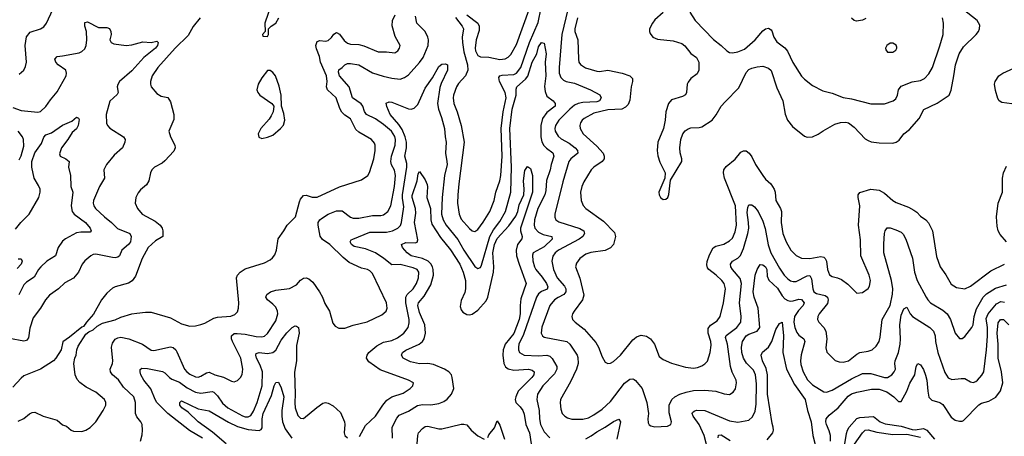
# Model space of a CAD drawing. Header units: inches. Extents: x 2001573 to 2220545, y 644482 to 846830.
# Tile 378 of 656: x 2065560 to 2072675, y 762585 to 765596. Entities that reach past the tile are written whole.
import ezdxf

# ---------------------------------------------------------------- set-up
doc = ezdxf.new("R2010")
doc.units = ezdxf.units.IN
doc.header["$MEASUREMENT"] = 0
doc.layers.add('C0766', color=7, linetype='Continuous')
doc.layers.add('C0776', color=7, linetype='Continuous')

msp = doc.modelspace()

# ---------------------------------------------------------------- linework, layer by layer
at = {"layer": 'C0766', "color": 5}
for points, elevation in [([(2068710, 765611.4), (2068757.5, 765550), (2068767.4, 765530), (2068758.2, 765470), (2068760.6, 765430), (2068770, 765364.6), (2068795.6, 765270), (2068799.4, 765230), (2068782, 765190), (2068730, 765133.7), (2068715.7, 765110), (2068694.5, 765050), (2068692, 765030), (2068697.2, 764990), (2068721.2, 764930), (2068751.1, 764830), (2068772.9, 764710), (2068733.4, 764410), (2068725.3, 764330), (2068724.8, 764270), (2068735.7, 764190), (2068750, 764152.9), (2068810, 764086.5), (2068830, 764068.9), (2068850, 764064.6), (2068870, 764078.9), (2068910, 764131.6), (2068957.5, 764210), (2068988.2, 764290), (2069000.8, 764350), (2069029.2, 764430), (2069037.3, 764470), (2069045.6, 764610), (2069038.7, 764810), (2069053.8, 764930), (2069075.5, 765030), (2069067.2, 765070), (2069026, 765150), (2069022.7, 765177.3), (2069029.9, 765190.1), (2069045.8, 765194.2), (2069130, 765200.6), (2069150, 765210.1), (2069182.3, 765250), (2069245, 765430), (2069305.4, 765574.6), (2069348.8, 765790)], 360), ([(2067376.5, 765703.5), (2067331.3, 765570), (2067334, 765510), (2067314, 765490), (2067318, 765478), (2067350, 765474), (2067358, 765490), (2067358, 765530), (2067378, 765550), (2067410, 765571.3), (2067431.5, 765608.5)], 420), ([(2066864.5, 765610), (2066813.1, 765546.9), (2066777.5, 765482.5), (2066683, 765390), (2066559.3, 765250), (2066518.3, 765190), (2066504.4, 765150), (2066504.4, 765130), (2066510.5, 765110), (2066550, 765062), (2066582.6, 765042.6), (2066630, 765032.4), (2066650, 765001), (2066674.4, 764910), (2066675.1, 764875.1), (2066639, 764790), (2066649, 764750), (2066680.7, 764690), (2066683.2, 764670), (2066673.9, 764646.1), (2066610, 764575.6), (2066590, 764559.8), (2066534.9, 764530), (2066514.4, 764510), (2066505.7, 764490), (2066494.3, 764430), (2066476.9, 764403.1), (2066434.2, 764365.8), (2066416.7, 764343.3), (2066400.2, 764310), (2066394.9, 764270), (2066411, 764231), (2066445.7, 764190), (2066539.2, 764139.2), (2066575.8, 764110), (2066589.4, 764090), (2066595.5, 764070), (2066595.3, 764030), (2066541.5, 763998.5), (2066488.3, 763950), (2066444, 763870), (2066397.1, 763742.9), (2066372.5, 763707.5), (2066347.6, 763692.4), (2066250, 763665.6), (2066230, 763654.5), (2066190, 763619.6), (2066150.3, 763570), (2066092.8, 763467.2), (2066042.8, 763410), (2066022, 763378), (2066010, 763373.2), (2065919.8, 763300.2), (2065871.6, 763268.4), (2065858.8, 763210), (2065822, 763150), (2065804.9, 763130), (2065710.2, 763069.8), (2065590, 763020.5), (2065570, 763005.6), (2065510, 762940.7)], 380), ([(2065550, 762693.4), (2065590, 762713.4), (2065630, 762748), (2065650, 762757.1), (2065670, 762758), (2065730, 762730.6), (2065830, 762700.7), (2065868.6, 762668.6), (2065898.4, 762658.4), (2065931, 762630), (2065950, 762621.6), (2066010, 762619.5), (2066039.3, 762630), (2066070, 762648.5), (2066109.6, 762690), (2066163.6, 762770), (2066182.9, 762810), (2066183.7, 762830), (2066172.7, 762850), (2066110, 762902.9), (2066040.4, 762940.4), (2065994, 762974), (2065975.4, 762995.4), (2065960.5, 763030), (2065952, 763110), (2065959.3, 763150), (2065969.2, 763170), (2065972.7, 763210), (2065983.7, 763236.3), (2066038, 763322), (2066059.3, 763340.7), (2066090, 763354.8), (2066119.6, 763380.4), (2066158.3, 763401.7), (2066250, 763426.2), (2066290, 763446.5), (2066370, 763468.9), (2066406.1, 763473.9), (2066470, 763481.5), (2066510, 763480.9), (2066650, 763440.9), (2066730, 763396.9), (2066790, 763380.3), (2066830, 763383.1), (2066870, 763393.7), (2066896.8, 763403.2), (2066962.2, 763437.8), (2066990, 763446.7), (2067086.2, 763453.8), (2067114.8, 763465.2), (2067134.6, 763485.4), (2067141.7, 763510), (2067142.7, 763550), (2067127.6, 763730), (2067135.1, 763750), (2067152.8, 763770), (2067190, 763794.9), (2067330, 763838.4), (2067370, 763859.3), (2067386.6, 763873.4), (2067403.3, 763896.7), (2067417, 763930), (2067427, 764013), (2067469.6, 764070), (2067492.8, 764110), (2067553.3, 764170), (2067581.6, 764278.4), (2067590, 764298.7), (2067610, 764324.6), (2067630, 764328), (2067674.1, 764314.1), (2067710, 764313.8), (2067870, 764386.7), (2068030, 764437.6), (2068074.7, 764470), (2068087.7, 764492.3), (2068118.6, 764590), (2068128.1, 764650), (2068128.7, 764690), (2068123.7, 764703.7), (2068101.3, 764730), (2068010, 764783.2), (2067990, 764801.4), (2067950, 764879.7), (2067910, 764905.7), (2067887.2, 764927.2), (2067873.2, 764953.2), (2067846.5, 765030), (2067783.5, 765090), (2067777.3, 765110), (2067782, 765150), (2067776.4, 765190), (2067733.2, 765290), (2067725.8, 765330), (2067704.2, 765384.2), (2067699.4, 765410), (2067710, 765437.8), (2067730, 765445.2), (2067770, 765441.6), (2067790, 765446.2), (2067813.7, 765466.3), (2067830, 765492.2), (2067850, 765502.3), (2067870, 765491.3), (2067905.7, 765445.7), (2067930, 765426.5), (2067950, 765419.7), (2068010, 765415.8), (2068048.1, 765408.1), (2068150, 765363.9), (2068210, 765363.6), (2068270, 765357), (2068291.8, 765370), (2068305.1, 765390), (2068309.5, 765410), (2068274.2, 765474.2), (2068251.8, 765551.8), (2068254.8, 765590), (2068272.8, 765630)], 380), ([(2065557.1, 765202.9), (2065590, 765230.7), (2065603.1, 765256.9), (2065609.7, 765290), (2065600.8, 765410), (2065609, 765471), (2065635.3, 765504.7), (2065710, 765530.3), (2065734.7, 765545.3), (2065754, 765570), (2065798.8, 765670)], 380), ([(2066433.6, 762550), (2066445.3, 762594.7), (2066448.2, 762630), (2066444, 762670), (2066435.4, 762690), (2066406.1, 762726.1), (2066396.5, 762750), (2066397.3, 762830), (2066384.1, 762870), (2066310, 762940.6), (2066273, 762993), (2066230.8, 763030), (2066216.8, 763050), (2066212.9, 763070), (2066229.8, 763110), (2066232.7, 763130), (2066223, 763230), (2066230, 763258.9), (2066250, 763286), (2066270, 763296.8), (2066290, 763300.1), (2066347.7, 763290), (2066448.5, 763250), (2066510, 763208.2), (2066530, 763205.6), (2066649.9, 763230.1), (2066670, 763226.2), (2066688.9, 763208.9), (2066696, 763196), (2066750.7, 763070.7), (2066768.2, 763050), (2066790, 763034), (2066830, 763014.7), (2066850, 763012.7), (2066870, 763019), (2066910, 763042.2), (2066930, 763047.2), (2066970.6, 763030), (2067032.2, 763012.2), (2067090, 762982), (2067110, 762979.3), (2067133.1, 762986.9), (2067155.1, 763010), (2067167.9, 763032.1), (2067172, 763070), (2067157.7, 763150), (2067097.4, 763270), (2067090.6, 763290), (2067090.9, 763310), (2067110, 763327.2), (2067131.2, 763328.8), (2067190, 763324), (2067270, 763306.7), (2067310, 763304.1), (2067330, 763309.3), (2067350, 763326.5), (2067410, 763419.5), (2067424.7, 763470), (2067422.4, 763490), (2067410, 763518), (2067390, 763540.7), (2067351.2, 763570), (2067338.9, 763590), (2067346, 763610), (2067372, 763630), (2067410, 763640.2), (2067510, 763652.9), (2067561.5, 763678.6), (2067590, 763713), (2067610, 763728.2), (2067630, 763730.4), (2067650, 763722.6), (2067679, 763699), (2067726.9, 763630), (2067747.9, 763590), (2067764.3, 763544.3), (2067798.4, 763490), (2067823.1, 763403.1), (2067839.8, 763379.8), (2067865.2, 763365.2), (2067910, 763365.5), (2067971, 763389), (2068070, 763411.7), (2068177.3, 763462.7), (2068207.6, 763490), (2068214.7, 763510), (2068209.6, 763550), (2068110, 763760.7), (2068090, 763780.5), (2068072.3, 763790), (2068030, 763800.9), (2067940.7, 763840.7), (2067896.4, 763876.4), (2067801, 763970), (2067748, 764008), (2067731.9, 764031.9), (2067716.2, 764110), (2067717.6, 764130), (2067728.4, 764150), (2067739.9, 764160.1), (2067790, 764190.2), (2067850, 764213.4), (2067890, 764213.8), (2067950, 764168.3), (2067970, 764160.6), (2068010, 764160.5), (2068110, 764179.5), (2068170, 764180.2), (2068190, 764185.6), (2068220.3, 764210), (2068241.2, 764250), (2068268.9, 764390), (2068275.8, 764470), (2068269.4, 764509.4), (2068247.4, 764547.4), (2068241.2, 764570), (2068247.5, 764610), (2068273.2, 764690), (2068275, 764730), (2068270, 764752.1), (2068246.2, 764790), (2068190, 764839.1), (2068130, 764879.2), (2068065.8, 764910), (2068051.5, 764931.5), (2068039.5, 764970), (2068028.3, 764988.3), (2067964.9, 765030), (2067941, 765110), (2067871.2, 765190), (2067862.8, 765217.2), (2067865.8, 765234.2), (2067891.1, 765250), (2067910, 765270.3), (2067930, 765278.8), (2067950, 765278.6), (2068010, 765270.2), (2068110, 765212.9), (2068187, 765187), (2068250, 765173.6), (2068310, 765167.2), (2068341.5, 765178.5), (2068370, 765198.5), (2068450, 765286.3), (2068476.2, 765323.8), (2068512.8, 765410), (2068515.3, 765450), (2068509.9, 765470), (2068489.3, 765510), (2068429.1, 765570), (2068420.2, 765620.2)], 360), ([(2068790.7, 765630), (2068870, 765571.3), (2068881.1, 765550), (2068881.2, 765518.8), (2068859.4, 765450), (2068851.8, 765390), (2068852.6, 765370), (2068870, 765337.6), (2068890, 765327), (2068950, 765324.4), (2069030, 765308.2), (2069067.2, 765312.8), (2069090, 765324.2), (2069110, 765344.4), (2069150, 765416.9), (2069241.2, 765670)], 380), ([(2069521.3, 765670), (2069477.2, 765490), (2069458.9, 765250), (2069459.5, 765210), (2069470, 765178.9), (2069490, 765157.8), (2069510, 765148.4), (2069570, 765136.6), (2069683.8, 765090), (2069751.8, 765051.8), (2069762.7, 765030), (2069750.2, 765010), (2069730, 765001.3), (2069630, 764997.9), (2069594.9, 764990), (2069570, 764977.8), (2069535.1, 764950), (2069456.2, 764870), (2069430.8, 764830), (2069427.1, 764810), (2069429.5, 764790), (2069450, 764755.2), (2069473.6, 764733.6), (2069530, 764703.1), (2069573.2, 764670), (2069590.2, 764650), (2069592.4, 764630), (2069542.4, 764590), (2069527.7, 764570), (2069484.7, 764424.7), (2069426.7, 764190), (2069427.8, 764167.8), (2069434.9, 764150), (2069455.9, 764135.9), (2069607.8, 764087.8), (2069635.6, 764070), (2069642, 764050), (2069629, 764030), (2069601.8, 764010), (2069454, 763930), (2069429.3, 763910), (2069413.6, 763886.4), (2069404.4, 763850), (2069417.1, 763790), (2069444.4, 763730), (2069497.9, 763670), (2069505.8, 763650), (2069506.4, 763630), (2069491.2, 763608.8), (2069450, 763588.7), (2069424, 763570), (2069391.6, 763530), (2069332.7, 763372.8), (2069328.2, 763330), (2069337.6, 763310), (2069350, 763302), (2069513.4, 763270), (2069536.2, 763250), (2069588.4, 763170), (2069594.2, 763154.2), (2069595.3, 763110), (2069584, 763070), (2069541.2, 762978.8), (2069468.4, 762850), (2069465.7, 762825.7), (2069470, 762781), (2069481.1, 762750), (2069498.4, 762730), (2069518.6, 762718.6), (2069549.4, 762709.4), (2069630, 762707.7), (2069670, 762718.9), (2069710, 762740.2), (2069770, 762779.7), (2069830, 762835.5), (2069930, 762967.9), (2069970, 762997.4), (2069990, 763000.3), (2070000, 762994.6)], 360), ([(2069590.7, 765610), (2069572.2, 765530), (2069572.6, 765510), (2069594.3, 765450), (2069596.9, 765310), (2069601.3, 765290), (2069611.9, 765271.9), (2069648.1, 765248.1), (2069730, 765223.2), (2069750, 765221.4), (2069810, 765232.2), (2069912.7, 765210), (2069969.4, 765189.4), (2069987.7, 765170), (2069989.2, 765150), (2069978.8, 765110), (2069970, 765015.1), (2069955.9, 764984.1), (2069936.8, 764963.2), (2069910, 764949.4), (2069810, 764943.5), (2069710, 764920.8), (2069639, 764881.1), (2069625.2, 764870), (2069612.6, 764850), (2069608.1, 764830), (2069610.2, 764810), (2069631.4, 764770), (2069730, 764682.7), (2069775.8, 764630), (2069784.3, 764610), (2069783.5, 764590), (2069768.4, 764571.6), (2069710, 764530.8), (2069689.2, 764510), (2069636.6, 764423.4), (2069621.8, 764390), (2069612.8, 764350), (2069616.5, 764290), (2069632.7, 764252.7), (2069651.6, 764231.6), (2069779.2, 764139.2), (2069857.3, 764057.3), (2069866.5, 764030), (2069850.9, 763970), (2069830, 763947.7), (2069790, 763926.6), (2069688, 763912), (2069650, 763900.3), (2069607.7, 763870), (2069583.1, 763836.9), (2069576.1, 763810), (2069607.9, 763727.9), (2069635.8, 763604.2), (2069626, 763570), (2069566, 763490), (2069554.9, 763470), (2069550.3, 763450), (2069555.8, 763430), (2069573.7, 763410), (2069638.8, 763358.8), (2069723, 763263), (2069742.7, 763230), (2069770, 763158.8), (2069790, 763120.7), (2069810, 763110.5), (2069830, 763114.4), (2069850, 763125.3), (2069902.6, 763170), (2069990, 763282.3), (2070000, 763289.6)], 380), ([(2065510, 764960.9), (2065570, 764940.7), (2065691.6, 764928.4), (2065710, 764931.4), (2065750, 764967.8), (2065782.8, 765017.2), (2065830, 765074), (2065895.2, 765190), (2065898.5, 765210), (2065892.9, 765230), (2065839.1, 765270), (2065822.3, 765290), (2065813.3, 765310), (2065829.8, 765330.2), (2065870, 765333.5), (2065990, 765355.5), (2066010, 765365.5), (2066030, 765386.2), (2066041.6, 765410), (2066045.6, 765450), (2066044, 765510), (2066031.3, 765550), (2066030, 765576), (2066050, 765579.5), (2066130, 765539.6), (2066190, 765539.5), (2066210, 765532.7), (2066218.9, 765510), (2066220.3, 765490), (2066212.4, 765450), (2066220.7, 765430), (2066240.7, 765420.7), (2066330, 765408.7), (2066370, 765413.7), (2066450, 765435.3), (2066510, 765431.6), (2066550, 765441.6), (2066561.6, 765430), (2066556.1, 765410), (2066541.7, 765390), (2066458.2, 765321.8), (2066370, 765227.4), (2066281.8, 765150), (2066268.3, 765128.3), (2066265.2, 765110), (2066271.3, 765070), (2066265.2, 765054.8), (2066212.1, 765007.9), (2066185.8, 764910), (2066187, 764847), (2066194, 764830), (2066211.3, 764811.3), (2066310.6, 764750), (2066322, 764730), (2066320.4, 764710), (2066302.6, 764670), (2066243.9, 764616.1), (2066186.3, 764550), (2066168.9, 764510), (2066172.9, 764450), (2066136.1, 764390), (2066092.7, 764290), (2066090.2, 764270), (2066095.2, 764250), (2066109.1, 764230), (2066173.8, 764170), (2066223.6, 764130), (2066267.2, 764087.2), (2066354.9, 764050), (2066364.5, 764030), (2066360.2, 763990), (2066347.1, 763970), (2066297.2, 763930), (2066280.2, 763890), (2066270, 763879.8), (2066250, 763874.6), (2066230, 763876.1), (2066110, 763902.2), (2066090, 763898.9), (2066073.4, 763890), (2066030, 763853.3), (2066011.1, 763828.9), (2065984.6, 763770), (2065950, 763726.6), (2065885.3, 763694.7), (2065840.4, 763650), (2065775.6, 763604.4), (2065746, 763570), (2065709.4, 763510.6), (2065658.5, 763441.5), (2065632.7, 763367.3), (2065623.6, 763296.4), (2065610, 763276.8), (2065590, 763272.4), (2065487.6, 763292.4)], 360), ([(2068016.4, 762583.6), (2068058.4, 762661.6), (2068130, 762730.4), (2068183.1, 762810), (2068213.6, 762846.4), (2068250, 762869.3), (2068330, 762896.5), (2068382, 762930), (2068402, 762950), (2068405.2, 762970), (2068369.2, 762990), (2068164, 763064), (2068083.8, 763123.8), (2068066, 763150), (2068069.8, 763170), (2068083.5, 763190), (2068140.8, 763239.2), (2068190, 763265.4), (2068250, 763276.3), (2068290, 763295.5), (2068335.8, 763330), (2068366.5, 763370), (2068374.8, 763405.2), (2068374.8, 763430), (2068351.5, 763550), (2068350.3, 763589.7), (2068359.6, 763610), (2068403.4, 763650), (2068428.4, 763690), (2068442.4, 763730), (2068444.8, 763770), (2068432.3, 763790), (2068402.8, 763802.8), (2068310, 763825.5), (2068250, 763822.9), (2068190.7, 763870.7), (2068130, 763911.7), (2068059.2, 763939.2), (2067976.3, 763956.3), (2067957.3, 763970), (2067948.2, 763990), (2067956.3, 764003.7), (2067967, 764010), (2068090, 764060.1), (2068210, 764060.6), (2068253.7, 764070), (2068292.4, 764090), (2068310.7, 764109.3), (2068318.5, 764130), (2068337, 764243), (2068325.9, 764305.9), (2068326.3, 764330), (2068356.5, 764530), (2068356.5, 764556.5), (2068343.2, 764610), (2068355.3, 764670), (2068354.5, 764710), (2068344.8, 764750), (2068322.8, 764802.8), (2068299.1, 764839.1), (2068236.8, 764910), (2068212.3, 764967.7), (2068207.2, 764992.8), (2068230, 765003), (2068250, 764999.5), (2068370, 764952.3), (2068390, 764950.2), (2068410, 764955.5), (2068436.1, 764983.9), (2068490, 765101.7), (2068544, 765176), (2068590, 765258.4), (2068610, 765274.4), (2068637.5, 765277.5), (2068650.7, 765270.7), (2068652.4, 765230), (2068604.9, 765135.1), (2068595.4, 765104.6), (2068579.2, 764990), (2068585.7, 764950), (2068608.4, 764890), (2068630.6, 764810), (2068633.9, 764750), (2068642, 764710), (2068636.6, 764630), (2068647.7, 764570), (2068648.3, 764550), (2068630.7, 764470), (2068613.6, 764310), (2068608.6, 764190), (2068619.8, 764150), (2068642.5, 764110), (2068726.5, 764006.5), (2068770, 763930.2), (2068850, 763813.1), (2068870, 763796.9), (2068890, 763805.7), (2068897.7, 763822.3), (2068957.3, 764030), (2068983.9, 764076.1), (2069030, 764136.6), (2069071.7, 764210), (2069109, 764350), (2069113.9, 764530), (2069101.4, 764810), (2069117.9, 764950), (2069147.6, 765050), (2069146.6, 765093.4), (2069152, 765110), (2069214.5, 765165.5), (2069231.5, 765188.5), (2069263.3, 765290), (2069295.9, 765350), (2069310, 765399.5), (2069330, 765430.2), (2069350, 765426), (2069363.2, 765350), (2069357.7, 765290), (2069361.6, 765190), (2069353.5, 765113.5), (2069356.5, 765076.5), (2069370, 765043.8), (2069414.4, 765010), (2069430.3, 764990), (2069428.7, 764970), (2069370, 764925.5), (2069338.9, 764881.1), (2069326.4, 764830), (2069326.4, 764750), (2069334.1, 764714.1), (2069347.7, 764687.7), (2069366.2, 764666.2), (2069412.5, 764632.5), (2069420.4, 764610), (2069400.1, 764550), (2069394.2, 764510), (2069366.1, 764433.9), (2069362.3, 764362.3), (2069355.8, 764330), (2069303.8, 764230), (2069279.6, 764150), (2069277.1, 764110), (2069282.8, 764090), (2069310, 764060.1), (2069342.5, 764042.5), (2069404.9, 764030), (2069408.5, 764010), (2069350, 763954.7), (2069271.1, 763910), (2069265.7, 763894.3), (2069268, 763852), (2069280.4, 763810), (2069290.8, 763790), (2069335.6, 763735.6), (2069365.8, 763690), (2069375.8, 763664.2), (2069370.8, 763649.2), (2069329.7, 763630.3), (2069310, 763615.4), (2069293.9, 763590), (2069199.9, 763320.1), (2069167.7, 763250), (2069163.5, 763230), (2069164, 763210), (2069171.5, 763191.5), (2069206, 763170), (2069310, 763167.1), (2069370, 763170.7), (2069390, 763164.1), (2069407.1, 763147.1), (2069442.3, 763090), (2069441.7, 763070), (2069424.2, 763035.8), (2069340.1, 762950), (2069300.9, 762890), (2069296.8, 762850), (2069315, 762770), (2069316.8, 762710), (2069324.1, 762670), (2069350, 762615.8), (2069390, 762572.9)], 340), ([(2065530, 764082), (2065568.5, 764130), (2065628.9, 764190), (2065699.3, 764310), (2065709.3, 764350), (2065707.3, 764370), (2065696.7, 764396.7), (2065665.1, 764450), (2065648.8, 764528.8), (2065648.4, 764570), (2065670, 764633.8), (2065718.5, 764701.5), (2065733.5, 764746.5), (2065750, 764764.4), (2065790, 764779), (2065870, 764834), (2065936.9, 764863.1), (2065970, 764890.7), (2065984.7, 764884.7), (2065990, 764874), (2065983, 764830), (2065970, 764807.8), (2065939.6, 764780.4), (2065908.7, 764730), (2065861.1, 764670), (2065847.5, 764627.5), (2065852.7, 764610), (2065894.8, 764590), (2065918, 764570), (2065914, 764530), (2065927.6, 764470), (2065929, 764390), (2065944.9, 764350), (2065933.2, 764250), (2065939.1, 764210), (2065953.1, 764190), (2066035.2, 764130), (2066068.7, 764090), (2066077.6, 764070), (2066070, 764060.7), (2066001.2, 764061.2), (2065970, 764055.7), (2065890, 764012.3), (2065870, 763996.1), (2065839, 763950), (2065818.6, 763890), (2065757.2, 763850), (2065712.9, 763810), (2065695.2, 763790), (2065665, 763735), (2065610, 763698.7), (2065590, 763679.5), (2065553.7, 763606.3)], 340), ([(2065556.2, 764583.8), (2065570, 764610.7), (2065590, 764682.8), (2065588.9, 764730), (2065579.8, 764750), (2065549.8, 764790)], 360), ([(2068253.4, 762570), (2068251.5, 762650), (2068284.5, 762715.5), (2068303, 762737), (2068370, 762767.1), (2068433.6, 762806.4), (2068470, 762813.4), (2068530, 762811.6), (2068590, 762822.1), (2068624.1, 762835.9), (2068650, 762854.2), (2068680.2, 762890), (2068696.8, 762930), (2068685.6, 763010), (2068679.2, 763030), (2068661.1, 763050), (2068630, 763070.6), (2068550, 763104.1), (2068510, 763110.8), (2068448.8, 763108.8), (2068384, 763124), (2068331.1, 763150), (2068319.1, 763170), (2068327.4, 763190), (2068350, 763207.2), (2068446.6, 763250), (2068471.1, 763268.9), (2068483.4, 763290), (2068492.1, 763330), (2068487.8, 763390), (2068450, 763480.4), (2068437.1, 763530), (2068441.1, 763550), (2068482.9, 763597.1), (2068530, 763680.6), (2068551.4, 763750), (2068548.7, 763790), (2068542.3, 763810), (2068530.7, 763830.7), (2068512.1, 763850), (2068470, 763869.6), (2068387.8, 763890), (2068361, 763910), (2068325.4, 763950), (2068318.7, 763970), (2068350, 763986), (2068417.3, 763982.7), (2068431.5, 763988.5), (2068436.3, 764003.7), (2068412.8, 764130), (2068422.4, 764197.6), (2068420.9, 764230), (2068396.1, 764310), (2068395.7, 764324.3), (2068432.3, 764432.3), (2068439, 764481), (2068450, 764498), (2068490, 764439.1), (2068504.1, 764404.1), (2068507, 764387), (2068502.9, 764310), (2068529.1, 764230), (2068530.1, 764150), (2068537.3, 764117.3), (2068600.8, 764020.8), (2068673.2, 763933.2), (2068739.9, 763830), (2068765.5, 763770), (2068780.5, 763710), (2068781.3, 763650), (2068775.6, 763624.4), (2068750, 763567.3), (2068743.9, 763523.9), (2068750, 763498.4), (2068762.4, 763482.4), (2068790, 763464.7), (2068810, 763462.3), (2068830, 763467.5), (2068870, 763496.9), (2068930, 763562.8), (2068943.4, 763590), (2068985, 763770), (2068987.1, 763810), (2068977.9, 763910), (2068990.8, 763970), (2069010, 764013.9), (2069094.9, 764105.1), (2069144.3, 764175.7), (2069158.8, 764210), (2069170, 764258.4), (2069202.1, 764330), (2069205.5, 764370), (2069199.8, 764430), (2069210, 764504.7), (2069230, 764534.8), (2069250, 764520.7), (2069265.5, 764470), (2069266.4, 764350), (2069179.9, 764090), (2069178.5, 764070), (2069191.3, 764030), (2069187.5, 764012.5), (2069156.8, 763970), (2069147, 763930), (2069151.1, 763890), (2069168.2, 763830), (2069220.2, 763690), (2069181.2, 763578.8), (2069175.5, 763530), (2069175.9, 763470), (2069169.2, 763430), (2069131.2, 763328.8), (2069069.2, 763250), (2069059.9, 763230), (2069053.9, 763210), (2069052, 763170), (2069057.9, 763110), (2069070, 763086.2), (2069090, 763071.5), (2069130, 763063.1), (2069236, 763070), (2069262.1, 763062.1), (2069276.5, 763050), (2069274.3, 763030), (2069259.8, 763010), (2069162.6, 762910), (2069144.2, 762870), (2069139.8, 762850), (2069144.6, 762830), (2069176.9, 762797), (2069195.6, 762770), (2069204.7, 762744.7), (2069218, 762670), (2069242.8, 762610), (2069256.4, 762530)], 320), ([(2065550, 763866.7), (2065570, 763867.3), (2065578.7, 763850), (2065571.2, 763830), (2065542.6, 763797.4)], 320), ([(2066881.5, 762570), (2066787.4, 762627.4), (2066630.3, 762750.3), (2066552.2, 762830), (2066538.8, 762850), (2066507.5, 762927.5), (2066457.7, 762990), (2066435.4, 763030), (2066429.7, 763050), (2066431.5, 763068.5), (2066443.5, 763076.5), (2066484.6, 763075.4), (2066593.3, 763053.3), (2066610, 763043.9), (2066641.8, 763010), (2066658.6, 762998.6), (2066715.1, 762975.1), (2066770, 762935.1), (2066830, 762903.9), (2066870, 762895.2), (2066950, 762908.7), (2066963.1, 762903.1), (2066990, 762877.8), (2067025.3, 762825.3), (2067063.5, 762790), (2067170, 762732.1), (2067190, 762725.4), (2067210, 762725), (2067230, 762735.4), (2067250, 762765.8), (2067275.8, 762830), (2067311.5, 762950), (2067314.1, 763050), (2067297.9, 763097.9), (2067271.9, 763150), (2067265.4, 763170), (2067270, 763182.4), (2067289.9, 763190.1), (2067350, 763183.4), (2067390, 763190.1), (2067411.8, 763208.2), (2067450, 763279.7), (2067490, 763331.9), (2067530, 763370.3), (2067550, 763383.7), (2067561.3, 763381.3), (2067575.3, 763370), (2067579.2, 763330), (2067560.2, 763239.8), (2067560.8, 763130), (2067547, 763047), (2067551.6, 762888.4), (2067547.4, 762827.4), (2067550.2, 762790.2), (2067570, 762734), (2067590, 762716.3), (2067610, 762713.4), (2067706.8, 762793.2), (2067750, 762823.1), (2067770, 762828.8), (2067790, 762825.3), (2067824.2, 762804.2), (2067877.1, 762757.1), (2067907.2, 762690), (2067910.3, 762669.7), (2067904.6, 762610), (2067910, 762591), (2067930, 762572.4)], 340), ([(2067051.7, 762530), (2066954, 762614), (2066849.1, 762689.1), (2066778.2, 762758.2), (2066730.7, 762790), (2066718.2, 762810), (2066716.3, 762830), (2066730, 762840.3), (2066850, 762783.2), (2066930, 762767.9), (2067067.9, 762687.9), (2067135, 762655), (2067210, 762634.2), (2067290, 762625.5), (2067305.9, 762634.1), (2067313, 762647), (2067312.7, 762710), (2067319.7, 762750), (2067379.5, 762880.5), (2067398.7, 762950), (2067410, 762972.4), (2067430, 762975.5), (2067450, 762935.5), (2067467.9, 762870), (2067454.6, 762770), (2067453.3, 762730), (2067458.8, 762690), (2067479.2, 762639.2), (2067526.7, 762570)], 320), ([(2068943.3, 762576.7), (2068950, 762594.8), (2068990, 762646), (2069010, 762696), (2069030, 762664), (2069064, 762564)], 280), ([(2069650, 762567.5), (2069690, 762587.5), (2069730, 762618), (2069790.3, 762649.7), (2069850, 762691.6), (2069890, 762708.5), (2069902.7, 762690), (2069876.1, 762563.9)], 340), ([(2068433, 762530), (2068435.9, 762590), (2068442.7, 762610), (2068470, 762641), (2068490, 762655.7), (2068510, 762657.4), (2068590, 762637.6), (2068610, 762638.3), (2068750, 762672.8), (2068770, 762673.5), (2068790, 762666.6), (2068823.1, 762630), (2068870, 762589.1), (2068915.5, 762564.5)], 280)]:
    msp.add_lwpolyline(points, dxfattribs=dict(at, elevation=elevation))
at = {"layer": 'C0766', "color": 5, "elevation": 420}
msp.add_lwpolyline([(2067370, 765228.7), (2067350, 765228.7), (2067310, 765176), (2067282.6, 765130), (2067274.9, 765090), (2067281.1, 765070), (2067296.4, 765050), (2067381, 764990), (2067396, 764970), (2067390.8, 764930), (2067378, 764902), (2067362.8, 764877.2), (2067302.8, 764810), (2067284, 764770), (2067287.1, 764747.1), (2067310, 764736), (2067350, 764746.8), (2067390, 764760.7), (2067445.2, 764810), (2067466.3, 764833.7), (2067475.1, 764870), (2067470, 764918), (2067451.7, 764971.7), (2067449.5, 765050), (2067434.5, 765114.5), (2067409.2, 765190), (2067390, 765214)], close=True, dxfattribs=at)
at = {"layer": 'C0776', "color": 5}
for points, elevation in [([(2070210, 765647.1), (2070150, 765594.3), (2070132, 765570), (2070112.2, 765530), (2070110.4, 765510), (2070115.1, 765495.1), (2070136.3, 765470), (2070170, 765454.3), (2070282.7, 765442.7), (2070344.7, 765424.7), (2070367.5, 765407.5), (2070410.8, 765350.8), (2070450, 765323.2), (2070468.4, 765290), (2070468.4, 765230), (2070455, 765205), (2070410.3, 765170), (2070390, 765144.5), (2070382.7, 765130), (2070379.6, 765070), (2070370, 765052), (2070350, 765041), (2070270, 765015.8), (2070249.3, 764990.7), (2070229, 764930), (2070223.5, 764870), (2070211.1, 764808.9), (2070172, 764710), (2070166.3, 764650), (2070171.4, 764611.4), (2070186.2, 764566.2), (2070223.8, 764490), (2070220.7, 764450), (2070178.8, 764350), (2070180.7, 764330), (2070191, 764310), (2070210, 764297.3), (2070230, 764298.8), (2070244, 764310), (2070250, 764332), (2070262.9, 764437.1), (2070344, 764570), (2070345.4, 764590), (2070333.5, 764633.5), (2070329.7, 764670), (2070338, 764730), (2070352.1, 764770), (2070368.5, 764791.5), (2070390, 764806.7), (2070410, 764813.4), (2070470, 764815.8), (2070490, 764822), (2070563.5, 764870), (2070592.5, 764907.5), (2070629.9, 764970.1), (2070656.9, 765003.1), (2070756.5, 765103.5), (2070810, 765214.4), (2070830, 765235), (2070850, 765246.3), (2070890, 765256.3), (2070930, 765258.8), (2070970, 765245.8), (2070989.5, 765229.5), (2071030, 765102.4), (2071073.8, 765010), (2071092.2, 764912.2), (2071108.5, 764868.5), (2071143.4, 764823.4), (2071230, 764753), (2071250, 764746.4), (2071290, 764750.4), (2071330, 764768.5), (2071366.3, 764793.7), (2071450, 764839.6), (2071490, 764853.2), (2071530, 764855.6), (2071550, 764849.2), (2071590, 764820.2), (2071670, 764733.7), (2071690, 764721.7), (2071713.5, 764713.5), (2071770, 764705), (2071870, 764704.4), (2071892.7, 764710), (2071915.9, 764724.1), (2071949.6, 764770), (2071990, 764801.3), (2072058.8, 764881.2), (2072093.5, 764946.5), (2072190, 764991.4), (2072276.4, 765050), (2072290, 765086), (2072310.9, 765189.1), (2072321.9, 765270), (2072348.2, 765350), (2072379.6, 765400.4), (2072471.6, 765490), (2072487.8, 765510), (2072496.3, 765530), (2072497.5, 765557.5), (2072478.7, 765590), (2072377.4, 765670)], 420), ([(2070403.1, 765650), (2070440.3, 765590), (2070573.2, 765453.2), (2070628.7, 765410), (2070670, 765370.3), (2070690, 765359.5), (2070710, 765356), (2070750, 765362.4), (2070797.5, 765382.5), (2070874.5, 765450), (2070930, 765515.3), (2070950, 765530.3), (2070970, 765534), (2070990, 765523.8), (2070995.3, 765515.3), (2071010.2, 765470), (2071030, 765435.3), (2071090, 765393.1), (2071109.4, 765369.4), (2071146.9, 765286.9), (2071208.8, 765188.8), (2071230, 765165.7), (2071290, 765120.3), (2071362.4, 765082.4), (2071430, 765064.4), (2071510, 765032.6), (2071570, 765023.9), (2071710, 764987.8), (2071810, 764987.6), (2071870.7, 765009.3), (2071890, 765024.4), (2071902, 765050), (2071910.9, 765090), (2071930, 765115.3), (2072010, 765147.9), (2072070, 765156.5), (2072098.7, 765170), (2072130, 765204.2), (2072155.5, 765250), (2072210, 765407.7), (2072232.9, 765490), (2072236.4, 765570), (2072227.1, 765610)], 440), ([(2071674.5, 765605.5), (2071650, 765591.4), (2071606.2, 765586.2), (2071589.9, 765589.9), (2071570, 765607.3)], 440), ([(2072730, 764986.6), (2072657.6, 764997.6), (2072638.7, 765010), (2072627.3, 765027.3), (2072610, 765084), (2072604.4, 765130), (2072609.8, 765150.2), (2072636.3, 765190), (2072664.2, 765210), (2072770, 765258.3)], 380), ([(2070000, 763289.6), (2070017.6, 763302.4), (2070050, 763315), (2070090, 763309.2), (2070119, 763290), (2070148.2, 763250), (2070182, 763162), (2070210, 763140.4), (2070270, 763112.4), (2070370, 763083.6), (2070430, 763076.1), (2070458.3, 763081.7), (2070490, 763094.9), (2070511.9, 763108.1), (2070531.1, 763128.9), (2070549.9, 763190.1), (2070557, 763243), (2070554.2, 763270), (2070535, 763330), (2070535, 763365), (2070553, 763387), (2070600.3, 763419.7), (2070620.6, 763450), (2070646.1, 763550), (2070660.2, 763650), (2070650, 763689.6), (2070634.6, 763710), (2070592.4, 763750), (2070538.8, 763790), (2070530, 763801.7), (2070524.6, 763824.6), (2070527.2, 763847.2), (2070544.2, 763895.8), (2070570, 763946.7), (2070590, 763958.7), (2070647.1, 763972.9), (2070690, 763996.8), (2070710, 764016.9), (2070730, 764062.4), (2070739.6, 764110), (2070733.1, 764250), (2070653.2, 764450), (2070645.8, 764490), (2070648.7, 764510), (2070664.7, 764535.3), (2070731.2, 764588.8), (2070770, 764638.7), (2070790, 764648.8), (2070810, 764647.2), (2070831.6, 764630), (2070850, 764604.4), (2070876.3, 764550), (2070930, 764468.9), (2070950, 764443.6), (2070987.6, 764410), (2071011.7, 764371.7), (2071018.2, 764350), (2071023.8, 764290), (2071058.4, 764230), (2071064.6, 764210), (2071061.3, 764130), (2071073.9, 764050), (2071097.7, 763990), (2071133.4, 763930), (2071170, 763892.4), (2071210, 763872.2), (2071270, 763869.5), (2071350, 763884), (2071370, 763880.2), (2071380.8, 763870), (2071389.3, 763850), (2071397.7, 763790), (2071412.1, 763752.1), (2071430, 763738.9), (2071470, 763730.3), (2071498, 763718), (2071543.6, 763683.6), (2071610, 763618.8), (2071650, 763624), (2071690, 763653), (2071699.7, 763670), (2071708.5, 763710), (2071699.2, 763750), (2071638, 763890), (2071634.6, 764005.4), (2071622.1, 764110), (2071629.9, 764249.9), (2071618.2, 764310), (2071618.9, 764330), (2071630, 764346), (2071710, 764370.3), (2071770, 764363.1), (2071810, 764342), (2071868.7, 764290), (2071893.9, 764273.8), (2071981.9, 764241.9), (2072020.1, 764220.1), (2072043.5, 764203.5), (2072070, 764175.6), (2072108.6, 764148.6), (2072127.7, 764127.7), (2072155.9, 764070), (2072184.7, 763884.7), (2072210.2, 763810.2), (2072251.6, 763751.6), (2072290, 763683.1), (2072330, 763660.9), (2072390, 763651.6), (2072430, 763670.2), (2072578.2, 763781.8), (2072675.6, 763830)], 380), ([(2072689.8, 763990), (2072644.2, 764044.2), (2072630.4, 764070), (2072623.2, 764103.2), (2072619.6, 764170), (2072629.9, 764270), (2072662.3, 764350), (2072662.5, 764450), (2072668.3, 764490), (2072690, 764538.3)], 380), ([(2070000, 762994.6), (2070010, 762988.8), (2070057.3, 762930), (2070092.2, 762830), (2070103.6, 762750), (2070099.5, 762710), (2070102.6, 762682.6), (2070108.7, 762668.7), (2070120.3, 762660.3), (2070150, 762653.4), (2070242, 762658), (2070264.5, 762670), (2070270.9, 762690), (2070253.1, 762753.1), (2070252.1, 762810), (2070271.8, 762850), (2070293.7, 762870), (2070330, 762889.4), (2070375.8, 762904.2), (2070430, 762914.6), (2070510, 762917.5), (2070590, 762911.3), (2070650, 762891.7), (2070690, 762887.8), (2070716.5, 762903.5), (2070732.5, 762927.5), (2070740.9, 762970), (2070738.2, 762990), (2070708.7, 763048.7), (2070695.2, 763090), (2070675.8, 763250), (2070661.3, 763298.7), (2070666.1, 763313.9), (2070742.9, 763370), (2070770.6, 763410), (2070774.6, 763450), (2070761.6, 763550), (2070776.9, 763690), (2070765.6, 763725.7), (2070710.6, 763790), (2070698.9, 763810), (2070696.1, 763830), (2070710.6, 763849.4), (2070750, 763872.1), (2070768.9, 763891.1), (2070790, 763942.6), (2070821.5, 764050), (2070828.3, 764088.3), (2070827.5, 764130), (2070817.9, 764202.1), (2070821.7, 764238.3), (2070830, 764257.6), (2070850, 764257.3), (2070870, 764243.2), (2070896, 764210), (2070930, 764140.3), (2070947.7, 764087.7), (2070969.7, 763969.6), (2070988.4, 763910), (2071050, 763800.8), (2071084.2, 763750), (2071110, 763722.7), (2071130, 763708.5), (2071150, 763703), (2071170, 763704), (2071250, 763744.8), (2071270, 763746), (2071282.8, 763722.8), (2071290.6, 763650.6), (2071299, 763630), (2071317.1, 763617.1), (2071381.5, 763601.5), (2071398.2, 763590), (2071403, 763570), (2071396.2, 763543.8), (2071337.7, 763470), (2071327.2, 763450), (2071325.3, 763430), (2071333.7, 763410), (2071370.8, 763370.8), (2071385.6, 763345.6), (2071391.3, 763290), (2071384.5, 763224.5), (2071392.8, 763192.8), (2071453.4, 763133.4), (2071481.9, 763121.8), (2071510, 763119.4), (2071550, 763131), (2071610, 763179.3), (2071630, 763190.2), (2071690, 763199.3), (2071719.6, 763210), (2071750, 763235.3), (2071770.8, 763270), (2071778, 763302), (2071791.6, 763430), (2071849.3, 763530.7), (2071868, 763612), (2071868.5, 763651.5), (2071859.1, 763710), (2071805.2, 763910), (2071803.3, 763976.7), (2071809.7, 764050), (2071814.7, 764070), (2071828.6, 764091.4), (2071850, 764091.4), (2071890, 764077.8), (2071930, 764059.5), (2071945.2, 764045.2), (2071962.7, 764010), (2072011.6, 763871.6), (2072026.4, 763770), (2072044.6, 763710), (2072110.2, 763590), (2072122, 763570), (2072141.7, 763550), (2072230, 763497.2), (2072262.4, 763470), (2072285.6, 763430), (2072320.9, 763330), (2072350, 763292.7), (2072370, 763290.4), (2072390, 763306), (2072439.1, 763370), (2072448.8, 763391.2), (2072456.4, 763450), (2072474.1, 763505.9), (2072523, 763590), (2072546.5, 763613.5), (2072610, 763654.2), (2072690, 763680.5)], 360), ([(2070537, 762470), (2070506.4, 762590), (2070471.1, 762671.1), (2070425.7, 762730), (2070418.2, 762750), (2070422.8, 762757.2), (2070432.8, 762767.2), (2070450, 762773.8), (2070510, 762770.1), (2070690, 762696.6), (2070750, 762686), (2070830, 762702), (2070855.3, 762724.7), (2070874.3, 762765.7), (2070882.6, 762817.4), (2070883.1, 762963.1), (2070877.5, 763030), (2070862.1, 763062.1), (2070812.9, 763112.9), (2070790, 763149.8), (2070779.3, 763190), (2070776.9, 763230), (2070783, 763270), (2070809.9, 763310), (2070830, 763322), (2070890, 763344.3), (2070907.5, 763370), (2070895.2, 763510), (2070867.5, 763590), (2070860.2, 763630), (2070874.6, 763750), (2070890, 763790.6), (2070910, 763826.4), (2070930, 763824.4), (2070950.1, 763810), (2070958.9, 763790), (2070962.3, 763742.3), (2070974.2, 763714.2), (2071036.3, 763656.3), (2071070, 763600.2), (2071090, 763577.1), (2071110, 763565.5), (2071130, 763562), (2071150, 763563.6), (2071190, 763576.8), (2071210, 763574), (2071229.3, 763550), (2071221.3, 763530), (2071186.6, 763493.4), (2071159.9, 763450), (2071152.8, 763410), (2071160.6, 763370), (2071175.6, 763335.6), (2071190, 763316.8), (2071226, 763290), (2071234.2, 763270), (2071206.3, 763173.7), (2071202.1, 763130), (2071204.6, 763104.6), (2071220.8, 763050), (2071252, 762992), (2071290, 762957.8), (2071370, 762905.7), (2071390, 762904.6), (2071430, 762917.2), (2071570, 762998.9), (2071650, 763038.5), (2071710, 763037.5), (2071810, 763008.6), (2071830, 763010.2), (2071862.3, 763030), (2071879.8, 763050), (2071887.6, 763070), (2071883.7, 763110), (2071886.6, 763130), (2071910, 763190.4), (2071923.2, 763250), (2071925.5, 763290), (2071919.9, 763390), (2071930, 763460.5), (2071950, 763506.3), (2071970, 763518.4), (2071994, 763470), (2072010.7, 763450.7), (2072135.6, 763370), (2072163.5, 763343.5), (2072175, 763310), (2072178.6, 763270), (2072195.5, 763190), (2072244.7, 763044.7), (2072268, 763008), (2072294.9, 762994.9), (2072363.6, 763003.6), (2072390, 763001.3), (2072430, 762977.3), (2072450, 762972.4), (2072470, 762980.3), (2072481.1, 762990), (2072513.6, 763026.4), (2072526.8, 763050), (2072545.9, 763210), (2072552.2, 763307.8), (2072552.3, 763370), (2072544.2, 763435.8), (2072558.5, 763470), (2072618.4, 763541.6), (2072650, 763558.3), (2072675.2, 763555.2)], 340), ([(2070961.6, 762558.4), (2071001.2, 762610), (2071006.3, 762630), (2071004.1, 762650), (2070996.3, 762676.3), (2070964.4, 762890), (2070963.1, 763030), (2070954.2, 763074.2), (2070926.4, 763130), (2070917.3, 763170), (2070927.3, 763192.7), (2070971.9, 763228.1), (2070994.1, 763270), (2071023.6, 763356.4), (2071050, 763398.8), (2071069.3, 763410.7), (2071080.4, 763310), (2071073.4, 763190), (2071100.1, 763070), (2071158.5, 762958.5), (2071236.3, 762850), (2071251.6, 762770), (2071279.9, 762690), (2071292.2, 762590), (2071322.2, 762470)], 320), ([(2071418.9, 762550), (2071418.1, 762590), (2071410, 762624), (2071390.8, 762670), (2071386, 762690), (2071388.8, 762710), (2071410, 762738.1), (2071475.4, 762790), (2071546.1, 762873.9), (2071570, 762891.1), (2071610, 762904.6), (2071715.1, 762924.9), (2071770, 762925.4), (2071825.9, 762905.9), (2071877.3, 762870), (2071910, 762837), (2071930, 762835.8), (2071969.9, 762910), (2071991.7, 762968.3), (2072027.7, 763030), (2072037.8, 763090), (2072050, 763111.3), (2072070, 763102.3), (2072090, 763067), (2072105.9, 763025.9), (2072114.6, 762990), (2072121.4, 762910), (2072130, 762868.2), (2072150, 762845.7), (2072210, 762829.1), (2072230, 762814.9), (2072290, 762723.1), (2072320.4, 762700.4), (2072350, 762693.1), (2072370, 762694), (2072380.8, 762699.2), (2072490, 762813.2), (2072510, 762823.8), (2072562.4, 762837.6), (2072612.6, 762867.4), (2072646.7, 762913.3), (2072663, 762970), (2072655, 763050), (2072631.1, 763150), (2072630.9, 763250), (2072624.1, 763330), (2072630, 763404.4), (2072646.5, 763430), (2072670, 763429.4), (2072708, 763390)], 320), ([(2071522.2, 762530), (2071535, 762605), (2071542.1, 762630), (2071554.2, 762650), (2071610, 762712.3), (2071630, 762719.4), (2071730, 762727.9), (2071778.4, 762690), (2071814.5, 762674.5), (2071930, 762657.4), (2072010, 762632.7), (2072030, 762630.5), (2072090, 762641.8), (2072114, 762630), (2072170, 762562.8)], 280), ([(2071593, 762527), (2071649.8, 762610), (2071670, 762628.2), (2071690, 762632.1), (2071753.3, 762613.3), (2071870, 762597.9), (2071970, 762600), (2072070, 762578.7)], 260), ([(2070606.7, 762573.3), (2070610, 762592.7), (2070630, 762596.2), (2070693.7, 762553.7)], 320)]:
    msp.add_lwpolyline(points, dxfattribs=dict(at, elevation=elevation))
at = {"layer": 'C0776', "color": 5, "elevation": 460}
msp.add_lwpolyline([(2071870, 765425.2), (2071850, 765425.2), (2071826, 765410), (2071816, 765390), (2071818, 765378), (2071830, 765362), (2071870, 765360.7), (2071890, 765376), (2071899.3, 765390), (2071898, 765398), (2071892.3, 765412.3), (2071880.2, 765420.2)], close=True, dxfattribs=at)

doc.saveas('drawing.dxf')
